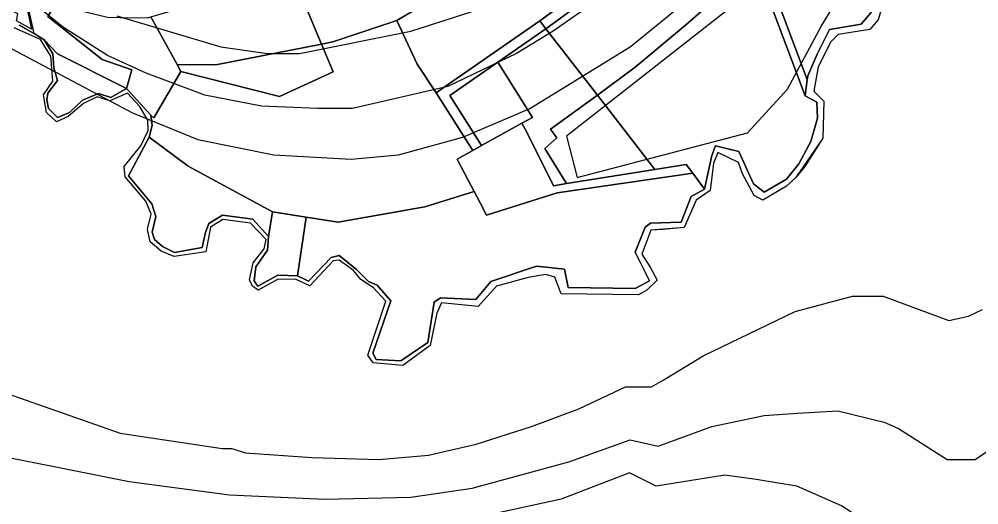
# Model space of a CAD drawing. Extents: x -510989 to -501240, y -1184665 to -1176089.
# Drawn here: x -502821.1 to -502386.8, y -1184212.5 to -1183992.5 of the extents above; entities that cross this region are included whole.
import ezdxf

# ---------------------------------------------------------------- set-up
doc = ezdxf.new("R2010")
doc.units = 0
for name, color, linetype in [('lesni_pozemek', 7, 'Continuous'), ('orna_puda', 7, 'Continuous'), ('ostatni_plocha_x_ostatni_komunikace', 7, 'Continuous'), ('popis', 7, 'Continuous'), ('STAV_systematicke_odvodneni', 7, 'Continuous'), ('STAV_zaplavove_uzemi', 7, 'Continuous'), ('trvaly_travni_porost', 7, 'Continuous'), ('vodni_plocha_x_vodni_tok_v_koryt_prir_n_upr', 7, 'Continuous'), ('vrstevnice_01', 7, 'Continuous'), ('vrstevnice_02', 7, 'Continuous'), ('zahrada', 7, 'Continuous'), ('zastavena_plocha_a_nadvori', 7, 'Continuous')]:
    doc.layers.add(name, color=color, linetype=linetype)

msp = doc.modelspace()

# ---------------------------------------------------------------- linework, layer by layer
at = {"layer": 'lesni_pozemek'}
for points in [[(-502866.59, -1183915.32), (-502849.43, -1183921.71), (-502829.98, -1183930.44), (-502822.06, -1183934.6), (-502819.37, -1183959.66), (-502821.76, -1183969.29), (-502821.34, -1183970.36), (-502815.6, -1183997.03), (-502822.34, -1183993.2), (-502821.67, -1183990.17), (-502834.43, -1183983.44), (-502860.32, -1183967.33), (-502873.53, -1183963.46), (-502897.26, -1183959.26), (-502898.21, -1183958.57), (-502895.31, -1183953.08), (-502894.54, -1183938.14), (-502885.01, -1183917.79), (-502873.74, -1183914.76)], [(-502820.58, -1183971.24), (-502818.19, -1183961.61), (-502814.28, -1183983.68), (-502804.9, -1183985.93), (-502808.2, -1183991.37), (-502783.6, -1184010.83), (-502770.08, -1184015.44), (-502772.58, -1184023.89), (-502803.85, -1184008.21), (-502809.78, -1184001.85), (-502814.42, -1183998.98)], [(-502808.2, -1183991.37), (-502804.9, -1183985.93), (-502781.13, -1183991.67), (-502775.63, -1183991.76), (-502763.1, -1183991.97), (-502761.47, -1183991.5), (-502749.67, -1184013.12), (-502748, -1184016.18), (-502760.22, -1184037.27), (-502761.47, -1184035.93), (-502772.58, -1184023.89), (-502770.08, -1184015.44), (-502783.6, -1184010.83)]]:
    msp.add_lwpolyline(points, close=True, dxfattribs=at)
at = {"layer": 'orna_puda'}
for points in [[(-502528.94, -1183956.24), (-502501.85, -1183927.26), (-502489.82, -1183962.24), (-502501.02, -1183978.92), (-502519.63, -1183995.18), (-502542.38, -1184014.29), (-502559.43, -1184026.95), (-502582.74, -1183996.83), (-502552.32, -1183974.6)], [(-502582.74, -1183996.83), (-502559.43, -1184026.95), (-502580.69, -1184042.41), (-502577.8, -1184046.23), (-502583.28, -1184051.03), (-502573.45, -1184067.01), (-502579.23, -1184067.94), (-502583.08, -1184060.25), (-502592.2, -1184042.42), (-502593.59, -1184039.69), (-502588.85, -1184037.08), (-502604.5, -1184011.96)]]:
    msp.add_lwpolyline(points, close=True, dxfattribs=at)
at = {"layer": 'ostatni_plocha_x_ostatni_komunikace'}
for points in [[(-502503.5, -1183922.47), (-502501.85, -1183927.26), (-502528.94, -1183956.24), (-502552.32, -1183974.6), (-502582.74, -1183996.83), (-502585.51, -1183993.23), (-502555.09, -1183971.01), (-502531.71, -1183952.65)], [(-502489.82, -1183962.24), (-502486.56, -1183961.07), (-502464.43, -1184019.92), (-502465.39, -1184027.18)], [(-502582.74, -1183996.83), (-502604.5, -1184011.96), (-502626.29, -1184027.1), (-502611.94, -1184049.8), (-502615.88, -1184051.96), (-502632.41, -1184025.84), (-502628.72, -1184023.27), (-502585.51, -1183993.23)]]:
    msp.add_lwpolyline(points, close=True, dxfattribs=at)
at = {"layer": 'popis'}
for points in [[(-502821.16, -1183995.15), (-502814.42, -1183998.98), (-502820.58, -1183971.24)], [(-502430.23, -1183985.75), (-502432.41, -1183992.81), (-502436.09, -1183997.23), (-502450.41, -1183999.47), (-502453.83, -1184002.84), (-502459.47, -1184014.1), (-502461.54, -1184025.09), (-502456.99, -1184029.6), (-502457.45, -1184046.37), (-502469.61, -1184064.27), (-502473.85, -1184068.11), (-502484.5, -1184074.52), (-502488.45, -1184072.38), (-502493.7, -1184062.6), (-502495.58, -1184057.41), (-502504.96, -1184052.84), (-502506.93, -1184057.75), (-502508.42, -1184070.06), (-502514.78, -1184074.5), (-502520.18, -1184086.95), (-502535.18, -1184088.12), (-502539.29, -1184098.98), (-502535.58, -1184104.8), (-502532.33, -1184110.69), (-502537.06, -1184115.32), (-502540.78, -1184117.36), (-502575.82, -1184116.86), (-502578.73, -1184109.41), (-502582.84, -1184108.12), (-502590.76, -1184109.58), (-502605.05, -1184113.47), (-502613.43, -1184122.63), (-502630, -1184120.94), (-502632.08, -1184125.75), (-502635.08, -1184140.38), (-502647.55, -1184149.4), (-502660.88, -1184148.26), (-502663.37, -1184144.69), (-502655.14, -1184120.31), (-502660.8, -1184114.23), (-502666.48, -1184110.42), (-502669.88, -1184106.41), (-502676.31, -1184101.67), (-502679.04, -1184102.05), (-502689.55, -1184113.33), (-502696.02, -1184110.28), (-502704.25, -1184110.43), (-502712.94, -1184115.32), (-502715.5, -1184113.5), (-502716.83, -1184110.64), (-502715.16, -1184102.84), (-502710.24, -1184096.53), (-502709.31, -1184092.27), (-502716.51, -1184084.89), (-502728.97, -1184083.31), (-502734.48, -1184086.68), (-502736.65, -1184097.84), (-502750.95, -1184100.08), (-502756.8, -1184097.67), (-502761.84, -1184093.44), (-502763.03, -1184087.6), (-502761.32, -1184080.83), (-502763.85, -1184074.97), (-502773.21, -1184063.99), (-502773.58, -1184059.31), (-502766.13, -1184049.87), (-502762.72, -1184042.96), (-502762.88, -1184038.2), (-502766.69, -1184031.86), (-502772.07, -1184026.11), (-502780.06, -1184029.56), (-502785.8, -1184027.67), (-502792.06, -1184030.67), (-502799.03, -1184036.56), (-502804.24, -1184038.97), (-502808.71, -1184034.87), (-502810.16, -1184026.79), (-502805.94, -1184020.57), (-502806.37, -1184014.96), (-502806.8, -1184009.35), (-502811.41, -1184001.67), (-502823.45, -1183996.43)]]:
    msp.add_lwpolyline(points, dxfattribs=at)
at = {"layer": 'STAV_systematicke_odvodneni'}
for p, q in [((-502458, -1183995.54), (-502448.96, -1183980.64)), ((-502501.62, -1183989.15), (-502573.44, -1184045.56)), ((-502473.43, -1184024.28), (-502458, -1183995.54)), ((-502491.52, -1184043.97), (-502473.43, -1184024.28)), ((-502573.44, -1184045.56), (-502568.65, -1184064.19)), ((-502568.65, -1184064.19), (-502491.52, -1184043.97))]:
    msp.add_line(p, q, dxfattribs=at)
at = {"layer": 'STAV_zaplavove_uzemi'}
for points in [[(-502250.32, -1184002.61), (-502355.07, -1183875.41), (-502442.37, -1183790.61), (-502477.29, -1183700.82), (-502532.16, -1183578.61), (-502567.08, -1183448.91), (-502626.05, -1183402.34), (-502705.41, -1183380.59), (-502814.2, -1183349.87), (-502882.03, -1183297.39), (-502931.95, -1183237.24), (-503042.02, -1183107.97), (-503139.64, -1183018.94), (-503222.14, -1182957.59), (-503308.56, -1182839.96), (-503316.24, -1182784.92), (-503330.32, -1182756.77), (-503348.24, -1182719.65), (-503334.16, -1182651.82), (-503323.92, -1182595.5), (-503313.68, -1182526.39), (-503294.1, -1182480.5), (-503251.86, -1182396.03), (-503229.34, -1182314.37), (-503216.1, -1182227.15), (-503242.43, -1182174.5), (-503271.86, -1182129.59), (-503287.34, -1182081.58), (-503343.88, -1182028.1), (-503361.79, -1182008.91), (-503396.35, -1181952.59), (-503442.43, -1181933.39), (-503497.46, -1181888.6), (-503525.62, -1181860.44), (-503528.18, -1181837.4), (-503548.66, -1181767.01), (-503558.9, -1181729.89), (-503576.82, -1181682.53), (-503578.1, -1181621.1), (-503567.86, -1181572.46), (-503552.5, -1181536.63), (-503538.04, -1181458.36), (-503518.33, -1181411.9), (-503509.88, -1181341.51), (-503497.21, -1181207.63), (-503499.77, -1181097.56), (-503498.02, -1181031.35), (-503510.82, -1180970.85), (-503549.22, -1180952.23), (-503571.32, -1180940.6), (-503605.07, -1180937.11), (-503651.61, -1180939.44), (-503671.39, -1180917.33), (-503679.53, -1180892.89), (-503713.27, -1180871.95), (-503727.24, -1180859.15), (-503734.22, -1180833.55), (-503728.4, -1180799.81), (-503741.2, -1180770.72), (-503722.82, -1180725.17), (-503721.54, -1180703.41), (-503731.78, -1180697.01), (-503767.61, -1180699.57), (-503790.65, -1180697.01), (-503817.53, -1180697.01), (-503861.04, -1180686.77), (-503889.2, -1180675.25), (-503900.72, -1180668.85), (-503953.2, -1180679.09), (-503997.99, -1180697.01), (-504063.27, -1180722.61), (-504109.34, -1180749.49), (-504142.62, -1180776.36), (-504177.18, -1180796.84), (-504211.73, -1180817.32), (-504414.98, -1180961.5), (-504472.7, -1180998.11), (-504544.51, -1181068.5), (-504600.82, -1181143.12), (-504621.94, -1181196.62), (-504641.65, -1181267.01), (-504660.25, -1181350.62), (-504634.7, -1181398.32), (-504617.66, -1181447.72), (-504600.62, -1181492.01), (-504587, -1181548.23), (-504592.11, -1181628.29), (-504569.96, -1181682.81), (-504568.26, -1181664.07), (-504554.63, -1181621.48), (-504547.82, -1181597.63)], [(-502765.18, -1180820.83), (-502819.12, -1180854.68), (-502855.09, -1180856.79), (-502878.36, -1180851.5), (-502911.15, -1180848.33), (-502954.52, -1180870.54), (-502984.14, -1180869.48), (-503005.29, -1180861.02), (-503048.66, -1180872.66), (-503074.04, -1180895.93), (-503100.49, -1180910.74), (-503124.82, -1180934.01), (-503148.09, -1180961.51), (-503167.13, -1180991.13), (-503214.18, -1181039.04), (-503223.14, -1181058.24), (-503224.42, -1181086.39), (-503233.38, -1181129.91), (-503224.42, -1181152.95), (-503210.34, -1181174.71), (-503189.86, -1181187.51), (-503177.06, -1181216.94), (-503187.3, -1181265.58), (-503182.09, -1181326.92), (-503202.22, -1181367.18), (-503223.9, -1181396.6), (-503227, -1181422.93), (-503244.04, -1181475.59), (-503248.68, -1181509.66), (-503278.16, -1181558.16), (-503308.83, -1181601.52), (-503351.14, -1181645.95), (-503365.95, -1181659.7), (-503395.57, -1181685.09), (-503411.43, -1181722.11), (-503422.01, -1181739.03), (-503437.88, -1181747.49), (-503460.09, -1181743.26), (-503481.25, -1181748.55), (-503492.88, -1181761.25), (-503472.79, -1181803.56), (-503443.17, -1181840.58), (-503413.55, -1181857.5), (-503278.84, -1181941.97), (-503242.23, -1181977.17), (-503180.29, -1182027.85), (-503125.38, -1182098.25), (-503088.78, -1182167.23), (-503075.54, -1182217), (-503114.26, -1182162.8), (-503152.97, -1182091.56), (-503197.89, -1182048.2), (-503210.28, -1182032.71), (-503231.96, -1182021.87), (-503259.83, -1182017.22), (-503266.03, -1182021.87), (-503224.21, -1182048.2), (-503199.43, -1182076.07), (-503157.62, -1182114.79), (-503135.94, -1182159.7), (-503118.9, -1182207.71), (-503111.16, -1182251.07), (-503108.24, -1182409.43), (-503115.92, -1182478.55), (-503128.72, -1182603.98), (-503131.28, -1182696.13), (-503104.4, -1182780.6), (-503071.45, -1182869.91), (-503052.71, -1182886.94), (-502977.76, -1182944.86), (-502838.07, -1183047.07), (-502664.31, -1183174.84), (-502563.8, -1183270.24), (-502485.44, -1183353.71), (-502446.26, -1183432.07), (-502383.48, -1183571.46), (-502315.46, -1183658.04), (-502253.62, -1183724), (-502158.8, -1183808.51), (-502045.43, -1183923.94), (-501930, -1184016.7), (-501793.89, -1184089.91), (-501746.5, -1184127.32), (-501709.09, -1184197.15)], [(-502226.81, -1183999.33), (-502311.75, -1183908.57), (-502419.96, -1183792.22), (-502451.37, -1183739.86), (-502483.95, -1183647.94), (-502521.19, -1183547.88), (-502550.27, -1183461.78), (-502572.38, -1183429.2), (-502656.85, -1183386.44), (-502768.21, -1183357), (-502834.76, -1183325), (-502889.79, -1183272.53), (-502938.43, -1183213.65), (-503042.23, -1183094.94), (-503121.07, -1183000.61), (-503188.65, -1182909.1), (-503198.5, -1182830.26), (-503192.9, -1182654.04), (-503169.63, -1182457.41), (-503165.02, -1182331.94), (-503174.64, -1182244.43), (-503211.18, -1182165.58), (-503248.68, -1182104.04), (-503298.6, -1182058.14), (-503358.04, -1182010.06), (-503388.64, -1181959.36), (-503422.73, -1181920.9), (-503472.56, -1181875.44), (-503525.05, -1181800.26), (-503528.23, -1181753.72), (-503520.82, -1181644.77), (-503514.48, -1181592.94), (-503470.14, -1181471.68), (-503458.61, -1181430.33), (-503465.34, -1181377.45), (-503493.67, -1181297.01), (-503493.67, -1181272.57), (-503489.02, -1181233.01), (-503455.28, -1181146.91), (-503458.77, -1181102.69), (-503461.1, -1181050.33), (-503461.1, -1181016.59), (-503465.75, -1180995.65), (-503478.55, -1180979.36)]]:
    msp.add_spline(points, degree=3, dxfattribs=at)
at = {"layer": 'trvaly_travni_porost'}
for points in [[(-502509.22, -1183873.63), (-502510.03, -1183888.53), (-502503.5, -1183922.47), (-502531.71, -1183952.65), (-502555.09, -1183971.01), (-502585.51, -1183993.23), (-502628.72, -1184023.27), (-502632.41, -1184025.84), (-502641.02, -1184012.96), (-502650.26, -1183993.08), (-502623.62, -1183977.32), (-502609.02, -1183965.39), (-502616.59, -1183956.43), (-502625.14, -1183939.49), (-502627.16, -1183932.32), (-502640.16, -1183911.95), (-502555.42, -1183887.55)], [(-502625.14, -1183939.49), (-502616.59, -1183956.43), (-502609.02, -1183965.39), (-502623.62, -1183977.32), (-502650.26, -1183993.08), (-502679.17, -1184002.85), (-502684.27, -1184003.85), (-502699.5, -1183967.35), (-502685.57, -1183961), (-502659.69, -1183950.48)], [(-502475.13, -1183956.98), (-502463.21, -1183952.7), (-502441.39, -1183968.82), (-502433.43, -1183986.93), (-502440.01, -1183994.73), (-502454.4, -1183997.21), (-502459.9, -1184008.33), (-502464.19, -1184018.14), (-502464.43, -1184019.92), (-502486.56, -1183961.07)], [(-502501.02, -1183978.92), (-502489.82, -1183962.24), (-502465.39, -1184027.18), (-502460.19, -1184030.16), (-502459.81, -1184037.42), (-502462.81, -1184047.93), (-502468.33, -1184058.04), (-502473.81, -1184065.06), (-502483.96, -1184070.84), (-502488.76, -1184067.04), (-502495.42, -1184052.49), (-502505.93, -1184049.89), (-502507.63, -1184054.21), (-502511.02, -1184069.48), (-502516.27, -1184062.35), (-502519.23, -1184058.32), (-502533.42, -1184060.59), (-502559.43, -1184026.95), (-502542.38, -1184014.29), (-502519.63, -1183995.18)], [(-502736.27, -1183984.13), (-502699.5, -1183967.35), (-502684.27, -1184003.85), (-502705.17, -1184007.92), (-502732.14, -1184013.18), (-502749.67, -1184013.12), (-502761.47, -1183991.5)], [(-502650.26, -1183993.08), (-502641.02, -1184012.96), (-502632.41, -1184025.84), (-502615.88, -1184051.96), (-502622.97, -1184055.89), (-502622.35, -1184057.07), (-502615.25, -1184070.57), (-502637.51, -1184077.48), (-502676.8, -1184084.5), (-502691.28, -1184082.22), (-502706.48, -1184079.83), (-502744.68, -1184059.15), (-502762.37, -1184045.99), (-502760.93, -1184040.67), (-502761.47, -1184035.93), (-502760.22, -1184037.27), (-502748, -1184016.18), (-502703.26, -1184027.58), (-502679.06, -1184016.33), (-502684.27, -1184003.85), (-502679.17, -1184002.85)], [(-502684.27, -1184003.85), (-502679.06, -1184016.33), (-502703.26, -1184027.58), (-502748, -1184016.18), (-502749.67, -1184013.12), (-502732.14, -1184013.18), (-502705.17, -1184007.92)], [(-502580.69, -1184042.41), (-502559.43, -1184026.95), (-502533.42, -1184060.59), (-502573.45, -1184067.01), (-502583.28, -1184051.03), (-502577.8, -1184046.23)], [(-502744.68, -1184059.15), (-502706.48, -1184079.83), (-502708.26, -1184090.89), (-502715.38, -1184083.08), (-502729.06, -1184081.36), (-502735.34, -1184085), (-502736.85, -1184089.13), (-502738.26, -1184095.92), (-502750.79, -1184098.23), (-502756.26, -1184095.5), (-502759.96, -1184092.28), (-502760.88, -1184089), (-502759.26, -1184081.87), (-502761.09, -1184076.17), (-502771.61, -1184063.44), (-502762.37, -1184045.99)], [(-502511.02, -1184069.48), (-502517.02, -1184072.89), (-502521.52, -1184084.53), (-502535.37, -1184084.95), (-502537.75, -1184086.74), (-502542.35, -1184098.08), (-502535.92, -1184111), (-502542.36, -1184114.58), (-502572.63, -1184114.12), (-502574.35, -1184105.73), (-502587.03, -1184104.44), (-502607.64, -1184111.28), (-502614.51, -1184119.44), (-502630.47, -1184118.8), (-502633.33, -1184120.74), (-502636.24, -1184138.96), (-502648.35, -1184147.31), (-502659.5, -1184146.63), (-502661.01, -1184143.76), (-502652.98, -1184120.06), (-502659.16, -1184113.07), (-502663.1, -1184111.29), (-502668.48, -1184105.86), (-502676.27, -1184099.5), (-502679.9, -1184100.42), (-502690.21, -1184111.13), (-502695.19, -1184108.79), (-502691.28, -1184082.22), (-502676.8, -1184084.5), (-502637.51, -1184077.48), (-502615.25, -1184070.57), (-502612.54, -1184075.75), (-502609.64, -1184081.28), (-502577.58, -1184071.25), (-502516.27, -1184062.35)], [(-502691.28, -1184082.22), (-502695.19, -1184108.79), (-502704, -1184108.46), (-502713.15, -1184113.49), (-502714.72, -1184111.03), (-502714.07, -1184104.77), (-502708.76, -1184097.14), (-502708.26, -1184090.89), (-502706.48, -1184079.83)]]:
    msp.add_lwpolyline(points, close=True, dxfattribs=at)
at = {"layer": 'vodni_plocha_x_vodni_tok_v_koryt_prir_n_upr'}
for points in [[(-502430.23, -1183985.75), (-502432.41, -1183992.81), (-502436.09, -1183997.23), (-502450.41, -1183999.47), (-502453.83, -1184002.84), (-502459.47, -1184014.1), (-502461.54, -1184025.09), (-502456.99, -1184029.6), (-502457.45, -1184046.37), (-502465.58, -1184059.23), (-502469.61, -1184064.27), (-502473.85, -1184068.11), (-502484.5, -1184074.52), (-502488.45, -1184072.38), (-502493.7, -1184062.6), (-502495.58, -1184057.41), (-502504.96, -1184052.84), (-502506.93, -1184057.75), (-502508.42, -1184070.06), (-502514.78, -1184074.5), (-502520.18, -1184086.95), (-502529.86, -1184087.82), (-502535.18, -1184088.12), (-502539.29, -1184098.98), (-502535.58, -1184104.8), (-502532.33, -1184110.69), (-502537.06, -1184115.32), (-502540.78, -1184117.36), (-502575.82, -1184116.86), (-502578.73, -1184109.41), (-502582.84, -1184108.12), (-502590.76, -1184109.58), (-502605.05, -1184113.47), (-502613.43, -1184122.63), (-502630, -1184120.94), (-502632.08, -1184125.75), (-502635.08, -1184140.38), (-502647.55, -1184149.4), (-502660.88, -1184148.26), (-502663.37, -1184144.69), (-502655.14, -1184120.31), (-502660.8, -1184114.23), (-502666.48, -1184110.42), (-502669.88, -1184106.41), (-502676.31, -1184101.67), (-502679.04, -1184102.05), (-502689.55, -1184113.33), (-502696.02, -1184110.28), (-502704.25, -1184110.43), (-502712.94, -1184115.32), (-502715.5, -1184113.5), (-502716.83, -1184110.64), (-502715.16, -1184102.84), (-502710.24, -1184096.53), (-502709.31, -1184092.27), (-502716.51, -1184084.89), (-502728.97, -1184083.31), (-502734.48, -1184086.68), (-502736.65, -1184097.84), (-502750.95, -1184100.08), (-502756.8, -1184097.67), (-502761.84, -1184093.44), (-502763.03, -1184087.6), (-502761.32, -1184080.83), (-502763.85, -1184074.97), (-502773.21, -1184063.99), (-502773.58, -1184059.31), (-502766.13, -1184049.87), (-502762.72, -1184042.96), (-502762.88, -1184038.2), (-502766.69, -1184031.86), (-502772.07, -1184026.11), (-502780.06, -1184029.56), (-502785.8, -1184027.67), (-502792.06, -1184030.67), (-502799.03, -1184036.56), (-502804.24, -1184038.97), (-502808.71, -1184034.87), (-502810.16, -1184026.79), (-502805.94, -1184020.57), (-502806.8, -1184009.35), (-502811.41, -1184001.67), (-502823.45, -1183996.43)], [(-502821.16, -1183995.15), (-502814.42, -1183998.98), (-502809.78, -1184001.85), (-502805.86, -1184008.17), (-502805.49, -1184014.49), (-502803.84, -1184020.32), (-502808.16, -1184026.09), (-502808.62, -1184029.06), (-502807.86, -1184033.01), (-502803.76, -1184037.06), (-502798.4, -1184034.79), (-502792.41, -1184029.17), (-502785.17, -1184026.23), (-502779.65, -1184028.04), (-502772.58, -1184023.89), (-502761.47, -1184035.93), (-502760.93, -1184040.67), (-502762.37, -1184045.99), (-502771.61, -1184063.44), (-502761.09, -1184076.17), (-502759.26, -1184081.87), (-502760.88, -1184089), (-502759.96, -1184092.28), (-502756.26, -1184095.5), (-502750.79, -1184098.23), (-502738.26, -1184095.92), (-502736.85, -1184089.13), (-502735.34, -1184085), (-502729.06, -1184081.36), (-502715.38, -1184083.08), (-502708.26, -1184090.89), (-502708.76, -1184097.14), (-502714.07, -1184104.77), (-502714.72, -1184111.03), (-502713.15, -1184113.49), (-502704, -1184108.46), (-502695.19, -1184108.79), (-502690.21, -1184111.13), (-502679.9, -1184100.42), (-502676.27, -1184099.5), (-502668.48, -1184105.86), (-502663.1, -1184111.29), (-502659.16, -1184113.07), (-502652.98, -1184120.06), (-502661.01, -1184143.76), (-502659.5, -1184146.63), (-502648.35, -1184147.31), (-502636.24, -1184138.96), (-502633.33, -1184120.74), (-502630.47, -1184118.8), (-502614.51, -1184119.44), (-502607.64, -1184111.28), (-502587.03, -1184104.44), (-502574.35, -1184105.73), (-502572.63, -1184114.12), (-502542.36, -1184114.58), (-502535.92, -1184111), (-502542.35, -1184098.08), (-502537.75, -1184086.74), (-502535.37, -1184084.95), (-502521.52, -1184084.53), (-502517.02, -1184072.89), (-502511.02, -1184069.48), (-502507.63, -1184054.21), (-502505.93, -1184049.89), (-502495.42, -1184052.49), (-502488.76, -1184067.04), (-502483.96, -1184070.84), (-502473.81, -1184065.06), (-502468.33, -1184058.04), (-502462.81, -1184047.93), (-502459.81, -1184037.42), (-502460.19, -1184030.16), (-502465.39, -1184027.18), (-502464.43, -1184019.92), (-502464.19, -1184018.14), (-502459.9, -1184008.33), (-502454.4, -1183997.21), (-502440.01, -1183994.73), (-502433.43, -1183986.93)]]:
    msp.add_lwpolyline(points, dxfattribs=at)
msp.add_lwpolyline([(-502809.78, -1184001.85), (-502803.85, -1184008.21), (-502772.58, -1184023.89), (-502779.65, -1184028.04), (-502785.17, -1184026.23), (-502792.41, -1184029.17), (-502798.4, -1184034.79), (-502803.76, -1184037.06), (-502807.86, -1184033.01), (-502808.62, -1184029.06), (-502808.16, -1184026.09), (-502803.84, -1184020.32), (-502805.49, -1184014.49), (-502805.86, -1184008.17)], close=True, dxfattribs=at)
at = {"layer": 'vrstevnice_01'}
for points in [[(-502909.09, -1183961), (-502769.81, -1184035), (-502740.31, -1184047), (-502705.81, -1184054), (-502670.91, -1184056), (-502649.41, -1184054), (-502620.41, -1184046), (-502590, -1184033), (-502544.59, -1184005), (-502509.09, -1183976)], [(-502777, -1183991), (-502729.81, -1184005), (-502708.69, -1184008), (-502694.19, -1184008), (-502643.81, -1183998), (-502616.09, -1183989)], [(-502827, -1184162), (-502775.41, -1184180), (-502729.31, -1184187), (-502724.91, -1184187), (-502718.91, -1184189), (-502688.59, -1184191), (-502658.41, -1184192), (-502635.91, -1184190), (-502614.31, -1184185), (-502589.19, -1184177), (-502567.81, -1184169), (-502546.69, -1184159), (-502535, -1184159), (-502529.69, -1184156), (-502511.59, -1184145), (-502469.91, -1184125), (-502444, -1184118), (-502430.09, -1184118), (-502400.41, -1184129), (-502391.41, -1184127), (-502385.09, -1184124)], [(-502365.59, -1184244), (-502386.91, -1184243), (-502399.41, -1184240), (-502418.81, -1184233), (-502448.91, -1184213), (-502469.19, -1184204), (-502487.59, -1184201), (-502501.81, -1184199), (-502532.91, -1184204), (-502544.91, -1184198), (-502575.81, -1184210), (-502622.09, -1184220), (-502649.91, -1184224), (-502663.5, -1184224), (-502689.81, -1184227), (-502714.19, -1184228), (-502781.59, -1184225), (-502826.41, -1184220)]]:
    msp.add_lwpolyline(points, dxfattribs=at)
at = {"layer": 'vrstevnice_02'}
for points in [[(-502541, -1183971), (-502579.5, -1183998), (-502596.09, -1184008), (-502627.09, -1184023), (-502670.31, -1184033), (-502686, -1184033), (-502711.41, -1184032), (-502737.09, -1184027), (-502763.59, -1184017), (-502781.19, -1184009), (-502801.5, -1183996), (-502816.09, -1183984)], [(-502846.31, -1184187), (-502771.31, -1184202), (-502726, -1184208), (-502682.81, -1184210), (-502643.81, -1184209), (-502616.09, -1184205), (-502572.41, -1184193), (-502544.59, -1184183), (-502532, -1184186), (-502507.59, -1184177), (-502484, -1184172), (-502468.91, -1184171), (-502450.59, -1184170), (-502429.69, -1184175), (-502423.09, -1184178), (-502401.09, -1184192), (-502388.41, -1184192), (-502376.91, -1184184)]]:
    msp.add_lwpolyline(points, dxfattribs=at)
at = {"layer": 'zahrada'}
msp.add_lwpolyline([(-502604.5, -1184011.96), (-502588.85, -1184037.08), (-502593.59, -1184039.69), (-502611.94, -1184049.8), (-502626.29, -1184027.1)], close=True, dxfattribs=at)
at = {"layer": 'zastavena_plocha_a_nadvori'}
msp.add_lwpolyline([(-502592.2, -1184042.42), (-502583.08, -1184060.25), (-502579.23, -1184067.94), (-502573.45, -1184067.01), (-502533.42, -1184060.59), (-502519.23, -1184058.32), (-502516.27, -1184062.35), (-502577.58, -1184071.25), (-502609.64, -1184081.28), (-502612.54, -1184075.75), (-502615.25, -1184070.57), (-502622.35, -1184057.07), (-502622.97, -1184055.89), (-502615.88, -1184051.96), (-502611.94, -1184049.8), (-502593.59, -1184039.69)], close=True, dxfattribs=at)

doc.saveas('drawing.dxf')
